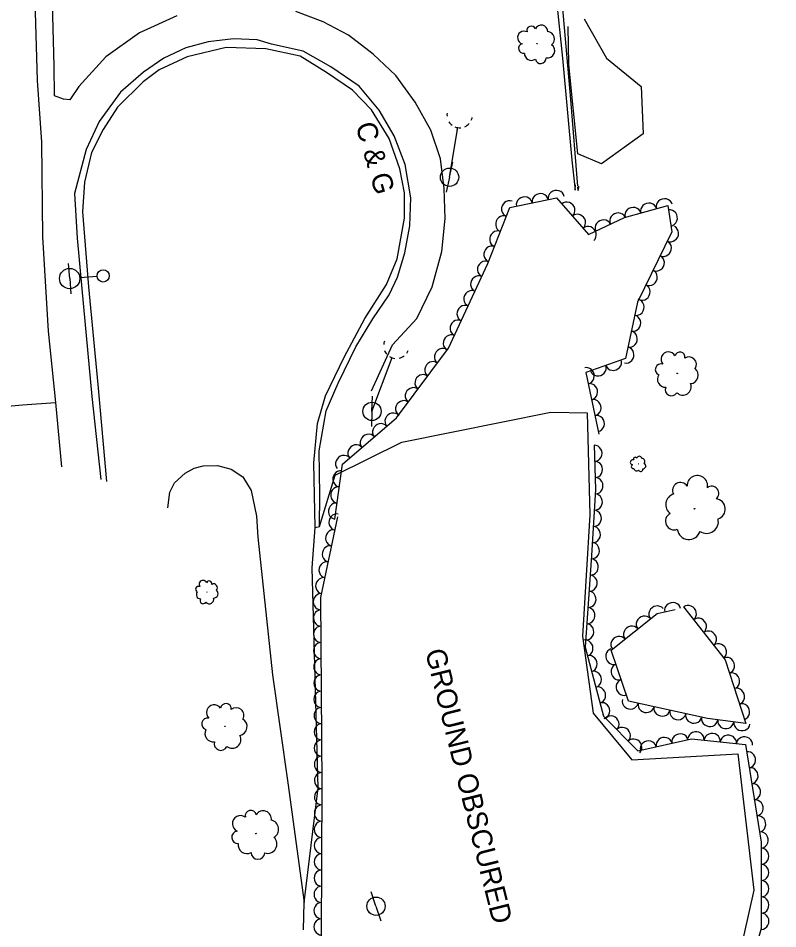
# Model space of a CAD drawing. Extents: x 1722896 to 1754269, y 648279 to 666297.
# Drawn here: x 1725398.1 to 1725585, y 658280.2 to 658504.2 of the extents above; entities that cross this region are included whole.
import ezdxf

# ---------------------------------------------------------------- set-up
doc = ezdxf.new("R2010")
doc.units = 0
for name, color, linetype in [('DESIGN - SCRATCH - User 1', 7, 'Continuous'), ('SURVEY - CENTERLINE - Preliminary', 7, 'Continuous'), ('SURVEY - CENTERLINE - Preliminary Text', 7, 'Continuous'), ('SURVEY - DTM - Breaklines', 7, 'Continuous'), ('SURVEY - VEGETATION - Features with Text', 7, 'Continuous')]:
    doc.layers.add(name, color=color, linetype=linetype)

msp = doc.modelspace()

# ---------------------------------------------------------------- linework, layer by layer
at = {"layer": 'DESIGN - SCRATCH - User 1'}
for points in [[(1725539.2, 658572.18), (1725530.62, 658557.97), (1725529.09, 658556.71), (1725526.29, 658555.49), (1725528.35, 658529.86), (1725532.01, 658494.36), (1725534.29, 658469.27), (1725535.16, 658461.95), (1725535.21, 658463.26)], [(1725535.78, 658462.92), (1725534.09, 658484.23), (1725531.8, 658510.41), (1725530, 658530.75), (1725528.01, 658554.75), (1725530.92, 658556.35), (1725540.63, 658571.7)], [(1725535.87, 658461.83), (1725535.8, 658462.66)], [(1725535.92, 658462.87), (1725535.87, 658461.83)]]:
    msp.add_lwpolyline(points, dxfattribs=at)
at = {"layer": 'SURVEY - CENTERLINE - Preliminary'}
for points in [[(1725468.31, 658279.94), (1725468.5, 658286.64), (1725471.9, 658314.89), (1725470.46, 658368.98), (1725471.22, 658378.95), (1725472.24, 658379.14), (1725476.07, 658391.79), (1725492.53, 658399.88), (1725529.17, 658407.31), (1725538.09, 658407.16)], [(1725538.09, 658407.16), (1725538.77, 658382), (1725536.97, 658352.2), (1725539.59, 658333.21), (1725549.06, 658321.78), (1725575.14, 658323.2), (1725579.05, 658289.71), (1725575.42, 658273.2)]]:
    msp.add_lwpolyline(points, dxfattribs=at)
at = {"layer": 'SURVEY - CENTERLINE - Preliminary Text'}
for points in [[(1725399.07, 658590.25), (1725399.85, 658580.48), (1725399.79, 658567), (1725400.48, 658555.22), (1725401.29, 658535.13), (1725402.24, 658508.47), (1725402.77, 658488.87), (1725403.86, 658473.72), (1725404.08, 658450.47), (1725405.48, 658427.23), (1725407.34, 658409.66)], [(1725437.17, 658504.78), (1725427.99, 658500.62), (1725419.73, 658494.7), (1725413.02, 658487.47), (1725410.85, 658484.16), (1725409.3, 658484.34), (1725407.04, 658485.12), (1725407.02, 658492.48), (1725406.14, 658523.34)], [(1725485.05, 658412.53), (1725490.18, 658423.85), (1725496.17, 658430.37), (1725499.98, 658438.11), (1725502.31, 658446.84), (1725503.19, 658454.94), (1725502.91, 658462.36), (1725502.02, 658469.64), (1725499.66, 658476.65), (1725495.78, 658483.61), (1725491.01, 658490.1), (1725485.47, 658495.36), (1725479.38, 658500.03), (1725473.18, 658503.33), (1725466.41, 658505.88)], [(1725451.12, 658499.14), (1725444.87, 658498.43), (1725439.33, 658496.96), (1725433.95, 658494.4), (1725428.92, 658490.99), (1725423.28, 658486.04), (1725418.08, 658478.85), (1725414.87, 658471.94), (1725411.95, 658461.14), (1725412.66, 658450.14), (1725414.24, 658433.2), (1725416.29, 658411.12), (1725418.48, 658390.75)], [(1725472.24, 658379.14), (1725472.3, 658386.95), (1725472.15, 658397.82), (1725473.89, 658407.63), (1725476.8, 658414.44), (1725481.19, 658423.36), (1725485.38, 658430.3), (1725489.37, 658436.17), (1725491.45, 658440.52), (1725493.24, 658446.51), (1725494.45, 658453.11), (1725494.69, 658460.02), (1725493.3, 658468.24), (1725490.63, 658475.26), (1725486.96, 658481.62), (1725481.98, 658487.5), (1725475.07, 658492.3), (1725468.26, 658496.16), (1725460.46, 658497.86), (1725456.93, 658498.88), (1725451.12, 658499.14)], [(1725471.22, 658378.95), (1725470.88, 658394.83), (1725471.77, 658404.49), (1725473.73, 658411.31), (1725478.32, 658420.81), (1725483.39, 658430.35), (1725488.75, 658438.69), (1725491.34, 658445.01), (1725493.14, 658455.04), (1725493.16, 658461.25), (1725491.99, 658467.16), (1725489.42, 658474.62), (1725485.04, 658481.7), (1725480.35, 658486.52), (1725473.98, 658490.91), (1725467.46, 658494.88), (1725459.05, 658496.7), (1725449.26, 658497), (1725439.72, 658494.7), (1725432.82, 658491.5), (1725428.86, 658488.54), (1725422.58, 658482.38), (1725419.06, 658476.83), (1725416.13, 658471.17), (1725414.43, 658463.92), (1725413.94, 658456.59), (1725415.4, 658438.17), (1725417.74, 658414.13), (1725419.86, 658390.2)], [(1725399.21, 658409.12), (1725407.34, 658409.66)], [(1725407.34, 658409.66), (1725408.8, 658393.85)], [(1725350.81, 658404.28), (1725372.18, 658406.13), (1725385.67, 658407.91), (1725399.21, 658409.12)], [(1725434.91, 658383.74), (1725435.42, 658387.65), (1725436.62, 658389.88), (1725439.17, 658392.26), (1725441.45, 658393.5), (1725443.66, 658394.1), (1725447.18, 658394.18), (1725450.56, 658393.3), (1725453.41, 658391.36), (1725455.4, 658388), (1725456.77, 658381.69), (1725457.11, 658376.55)], [(1725457.11, 658376.55), (1725460.7, 658342.69), (1725464.5, 658316.06), (1725468.5, 658286.64)]]:
    msp.add_lwpolyline(points, dxfattribs=at)
at = {"layer": 'SURVEY - DTM - Breaklines'}
for p, q in [((1725504.24, 658465.11), (1725506.25, 658477.33)), ((1725506.14, 658476.64), (1725506.25, 658477.33)), ((1725504.24, 658465.11), (1725505.04, 658468.78)), ((1725504.24, 658465.11), (1725503.44, 658461.45)), ((1725410.8, 658440.17), (1725410.51, 658443.91)), ((1725417.53, 658440.7), (1725413.3, 658440.37)), ((1725410.8, 658440.17), (1725411.1, 658436.43)), ((1725485.16, 658407.49), (1725490.09, 658420.73)), ((1725489.84, 658420.08), (1725490.09, 658420.73)), ((1725485.16, 658407.49), (1725485.25, 658411.24)), ((1725485.16, 658407.49), (1725485.06, 658403.75)), ((1725486.14, 658285.73), (1725484.97, 658289.29)), ((1725486.14, 658285.73), (1725487.3, 658282.16))]:
    msp.add_line(p, q, dxfattribs=at)
for centre, radius in [((1725504.24, 658465.11), 2.25), ((1725410.8, 658440.17), 2.5), ((1725419.03, 658440.82), 1.5), ((1725485.16, 658407.49), 2.25), ((1725486.14, 658285.73), 2.25)]:
    msp.add_circle(centre, radius, dxfattribs=at)
for centre, major_axis, ratio, start_param, end_param in [((1725506.73, 658480.39), (-3.08, 0.51), 0.999879, 0, 0.255182), ((1725506.73, 658480.39), (-3.08, 0.51), 0.999879, 0.730907, 1.085951), ((1725506.73, 658480.39), (-3.08, 0.51), 0.999879, 2.883049, 3.125465), ((1725506.73, 658480.39), (-3.08, 0.51), 0.999879, 1.352995, 1.815775), ((1725506.73, 658480.39), (-3.08, 0.51), 0.999879, 2.156577, 2.588895), ((1725491.15, 658423.64), (-2.93, 1.09), 0.999913, 0, 0.255182), ((1725491.15, 658423.64), (-2.93, 1.09), 0.999913, 0.730907, 1.085951), ((1725491.15, 658423.64), (-2.93, 1.09), 0.999913, 1.352995, 1.815775), ((1725491.15, 658423.64), (-2.93, 1.09), 0.999913, 2.156577, 2.588895), ((1725491.15, 658423.64), (-2.93, 1.09), 0.999913, 2.883049, 3.125465)]:
    msp.add_ellipse(centre, major_axis=major_axis, ratio=ratio, start_param=start_param, end_param=end_param, dxfattribs=at)
at = {"layer": 'SURVEY - VEGETATION - Features with Text'}
for points in [[(1725537.35, 658504.1), (1725542.84, 658494.37), (1725551.33, 658487.44), (1725551.9, 658475.81), (1725541.6, 658468.42), (1725535.78, 658470.84), (1725533.55, 658492.81), (1725533.4, 658502.21)], [(1725476.05, 658380.96), (1725477.91, 658394.52), (1725491.16, 658405.89), (1725503.96, 658423.02), (1725513.66, 658443.88), (1725519.04, 658457.65), (1725530.56, 658460.01), (1725538.43, 658451), (1725547.25, 658455.19), (1725557.94, 658458.16), (1725558.9, 658451.68), (1725550.49, 658434.34), (1725547.51, 658420.53), (1725537.78, 658417.04), (1725540.99, 658401.91)], [(1725539.81, 658399.18), (1725540.13, 658388.27), (1725539.15, 658372.04), (1725537.57, 658349.5), (1725542.13, 658332.53), (1725550.59, 658323.93), (1725563.71, 658326.9), (1725577.01, 658325.5), (1725580.87, 658301.45), (1725580.92, 658280.21), (1725578.63, 658272.33)], [(1725624.53, 657798.03), (1725611.87, 657823.39), (1725599.75, 657852.99), (1725578, 657905.47), (1725566.43, 657945.04), (1725539.34, 658008.38), (1725531.95, 658048.33), (1725504.01, 658070.94), (1725481.55, 658129.51), (1725480.67, 658182.69), (1725462.53, 658253.6), (1725472.75, 658278.46), (1725472.89, 658315.59), (1725472.6, 658361.72), (1725476.72, 658381.53)], [(1725561.8, 658359.38), (1725572.02, 658346.34), (1725577.11, 658330.68), (1725567.71, 658331.88), (1725548.26, 658336.22), (1725544.02, 658348.76), (1725555.28, 658357.75), (1725559.75, 658358.7)]]:
    msp.add_lwpolyline(points, dxfattribs=at)
for centre, radius in [((1725525.78, 658497.96), 0.0553), ((1725560.24, 658416.82), 0.0637), ((1725550.68, 658394.57), 0.022), ((1725564.48, 658383.54), 0.0884), ((1725444.58, 658363.01), 0.0337), ((1725448.98, 658330), 0.0667), ((1725456.61, 658303.6), 0.0701)]:
    msp.add_circle(centre, radius, dxfattribs=at)
for centre, radius, start, end in [((1725522.56, 658499.46), 1.58, 61.0912, 254.5109), ((1725524.34, 658501.21), 1.09, 21.0706, 199.8162), ((1725526.8, 658500.95), 1.58, 358.9544, 155.7433), ((1725528.24, 658499.13), 1.8, 308.0071, 85.5314), ((1725522.42, 658496.77), 1.2, 103.7099, 281.0291), ((1725528.32, 658496.24), 1.79, 258.903, 54.7415), ((1725524.35, 658495.56), 1.7, 178.997, 305.8426), ((1725526.66, 658494.39), 1.32, 189.1559, 4.1561), ((1725558.08, 658420.3), 1.82, 27.8394, 221.2591), ((1725560.91, 658420.86), 1.25, 347.8187, 166.5644), ((1725563.12, 658419.06), 1.83, 325.7026, 122.4915), ((1725556.24, 658417.79), 1.39, 70.4581, 247.7772), ((1725557.34, 658415.4), 1.97, 145.7451, 272.5908), ((1725563.35, 658416.39), 2.08, 274.7553, 52.2795), ((1725561.6, 658413.56), 2.07, 225.6511, 21.4896), ((1725558.82, 658412.82), 1.52, 155.904, 330.9043), ((1725549.91, 658395.76), 0.433, 30.0806, 208.8263), ((1725550.9, 658395.81), 0.631, 7.9645, 164.7534), ((1725551.58, 658395.18), 0.719, 317.0172, 94.5414), ((1725549.32, 658394.96), 0.629, 70.1013, 263.521), ((1725549.43, 658393.89), 0.479, 112.72, 290.0391), ((1725551.79, 658394.05), 0.714, 267.913, 63.7515), ((1725550.27, 658393.53), 0.679, 188.007, 314.8527), ((1725551.25, 658393.22), 0.527, 198.1659, 13.1662), ((1725565.19, 658389.18), 2.53, 348.9328, 182.3524), ((1725561.02, 658388.07), 1.92, 31.5514, 208.8706), ((1725568.73, 658387.32), 1.74, 308.9121, 127.6577), ((1725560.13, 658384.53), 2.72, 106.8385, 233.6841), ((1725569.54, 658383.45), 2.53, 286.7959, 83.5848), ((1725559.47, 658380.45), 2.11, 116.9974, 291.9977), ((1725567.47, 658380.36), 2.89, 235.8487, 13.3729), ((1725563.11, 658378.83), 2.87, 186.7445, 342.583), ((1725442.52, 658363.7), 0.734, 65.6291, 242.9482), ((1725443.6, 658364.95), 0.964, 23.0104, 216.4301), ((1725445.11, 658365.11), 0.663, 342.9897, 161.7354), ((1725446.2, 658364.07), 0.966, 320.8736, 117.6625), ((1725442.99, 658362.4), 1.04, 140.9161, 267.7618), ((1725446.2, 658362.65), 1.1, 269.9263, 47.4505), ((1725443.66, 658360.97), 0.807, 151.075, 326.0753), ((1725445.15, 658361.23), 1.09, 220.8221, 16.6606), ((1725446.34, 658333.38), 1.91, 34.0073, 227.427), ((1725449.23, 658334.28), 1.31, 353.9866, 172.7323), ((1725451.73, 658332.65), 1.91, 331.8705, 128.6594), ((1725444.72, 658330.57), 1.45, 76.626, 253.9451), ((1725452.27, 658329.9), 2.18, 280.9232, 58.4475), ((1725446.13, 658328.2), 2.06, 151.913, 278.7587), ((1725450.77, 658326.76), 2.16, 231.8191, 27.6575), ((1725447.96, 658325.68), 1.6, 162.072, 337.0722), ((1725455.36, 658307.93), 1.38, 13.3537, 192.0993), ((1725458.4, 658307.19), 2.01, 351.2375, 148.0264), ((1725452.81, 658306.03), 2, 53.3744, 246.794), ((1725459.9, 658304.65), 2.29, 300.2903, 77.8145), ((1725452.18, 658302.68), 1.53, 95.993, 273.3122), ((1725459.51, 658301.01), 2.27, 251.1861, 47.0246), ((1725454.41, 658300.83), 2.16, 171.2801, 298.1257), ((1725457.1, 658298.96), 1.68, 181.439, 356.4393)]:
    msp.add_arc(centre, radius, start, end, dxfattribs=at)
for centre, major_axis in [((1725526.56, 658459.19), (1.96, 0.4)), ((1725530.48, 658459.99), (1.96, 0.4)), ((1725518.92, 658457.36), (0.73, 1.86)), ((1725522.64, 658458.39), (1.96, 0.4)), ((1725533.14, 658457.05), (1.32, -1.51)), ((1725553.22, 658456.85), (1.93, 0.54)), ((1725557.07, 658457.92), (1.93, 0.54)), ((1725535.77, 658454.04), (1.32, -1.51)), ((1725545.62, 658454.41), (1.81, 0.86)), ((1725549.36, 658455.78), (1.93, 0.54)), ((1725558.4, 658455.1), (0.29, -1.98)), ((1725517.47, 658453.63), (0.73, 1.86)), ((1725542.01, 658452.7), (1.81, 0.86)), ((1725516.01, 658449.91), (0.73, 1.86)), ((1725538.4, 658451.03), (1.32, -1.51)), ((1725558.66, 658451.19), (-0.87, -1.8)), ((1725514.55, 658446.18), (0.73, 1.86)), ((1725556.92, 658447.59), (-0.87, -1.8)), ((1725555.17, 658443.99), (-0.87, -1.8)), ((1725513.01, 658442.49), (0.84, 1.81)), ((1725511.32, 658438.87), (0.84, 1.81)), ((1725553.42, 658440.39), (-0.87, -1.8)), ((1725551.68, 658436.8), (-0.87, -1.8)), ((1725509.64, 658435.24), (0.84, 1.81)), ((1725507.95, 658431.61), (0.84, 1.81)), ((1725550.22, 658433.1), (-0.42, -1.96)), ((1725506.26, 658427.98), (0.84, 1.81)), ((1725549.38, 658429.19), (-0.42, -1.96)), ((1725548.53, 658425.28), (-0.42, -1.96)), ((1725504.58, 658424.36), (0.84, 1.81)), ((1725502.44, 658421), (1.2, 1.6)), ((1725547.69, 658421.37), (-0.42, -1.96)), ((1725500.05, 658417.79), (1.2, 1.6)), ((1725537.95, 658416.25), (0.42, -1.96)), ((1725540.79, 658418.11), (-1.88, -0.68)), ((1725544.55, 658419.47), (-1.88, -0.68)), ((1725497.65, 658414.59), (1.2, 1.6)), ((1725538.78, 658412.33), (0.42, -1.96)), ((1725495.26, 658411.38), (1.2, 1.6)), ((1725492.87, 658408.18), (1.2, 1.6)), ((1725539.61, 658408.42), (0.42, -1.96)), ((1725490.29, 658405.15), (1.52, 1.3)), ((1725487.25, 658402.54), (1.52, 1.3)), ((1725540.44, 658404.51), (0.42, -1.96)), ((1725484.22, 658399.93), (1.52, 1.3)), ((1725481.18, 658397.33), (1.52, 1.3)), ((1725539.87, 658397.18), (0.06, -2)), ((1725478.15, 658394.72), (1.52, 1.3)), ((1725539.98, 658393.18), (0.06, -2)), ((1725477.41, 658390.87), (0.27, 1.98)), ((1725476.87, 658386.91), (0.27, 1.98)), ((1725540.1, 658389.18), (0.06, -2)), ((1725539.94, 658385.19), (-0.12, -2)), ((1725476.32, 658382.94), (0.27, 1.98)), ((1725476.45, 658380.25), (0.41, 1.96)), ((1725539.7, 658381.19), (-0.12, -2)), ((1725475.64, 658376.33), (0.41, 1.96)), ((1725539.46, 658377.2), (-0.12, -2)), ((1725474.82, 658372.42), (0.41, 1.96)), ((1725539.22, 658373.21), (-0.12, -2)), ((1725538.95, 658369.22), (-0.14, -2)), ((1725474.01, 658368.5), (0.41, 1.96)), ((1725473.19, 658364.58), (0.41, 1.96)), ((1725538.67, 658365.23), (-0.14, -2)), ((1725472.61, 658360.64), (-0.01, 2)), ((1725538.39, 658361.24), (-0.14, -2)), ((1725559.12, 658358.57), (1.96, 0.42)), ((1725563.04, 658357.81), (1.23, -1.57)), ((1725472.63, 658356.64), (-0.01, 2)), ((1725538.11, 658357.25), (-0.14, -2)), ((1725555.22, 658357.7), (1.56, 1.25)), ((1725552.1, 658355.21), (1.56, 1.25)), ((1725565.51, 658354.66), (1.23, -1.57)), ((1725472.66, 658352.64), (-0.01, 2)), ((1725537.83, 658353.26), (-0.14, -2)), ((1725548.97, 658352.71), (1.56, 1.25)), ((1725567.97, 658351.51), (1.23, -1.57)), ((1725537.63, 658349.27), (0.52, -1.93)), ((1725545.85, 658350.21), (1.56, 1.25)), ((1725472.68, 658348.64), (-0.01, 2)), ((1725544.56, 658347.18), (-0.64, 1.89)), ((1725570.44, 658348.36), (1.23, -1.57)), ((1725472.71, 658344.64), (-0.01, 2)), ((1725538.67, 658345.41), (0.52, -1.93)), ((1725572.47, 658344.98), (0.62, -1.9)), ((1725545.84, 658343.39), (-0.64, 1.89)), ((1725472.73, 658340.64), (-0.01, 2)), ((1725539.71, 658341.55), (0.52, -1.93)), ((1725573.7, 658341.17), (0.62, -1.9)), ((1725540.75, 658337.69), (0.52, -1.93)), ((1725547.12, 658339.6), (-0.64, 1.89)), ((1725472.76, 658336.64), (-0.01, 2)), ((1725574.93, 658337.37), (0.62, -1.9)), ((1725541.79, 658333.82), (0.52, -1.93)), ((1725548.69, 658336.13), (-1.95, 0.44)), ((1725552.59, 658335.26), (-1.95, 0.44)), ((1725576.17, 658333.57), (0.62, -1.9)), ((1725472.78, 658332.65), (-0.01, 2)), ((1725556.5, 658334.38), (-1.95, 0.44)), ((1725560.4, 658333.51), (-1.95, 0.44)), ((1725564.3, 658332.64), (-1.95, 0.44)), ((1725544, 658330.63), (1.4, -1.43)), ((1725568.22, 658331.81), (-1.98, 0.25)), ((1725572.18, 658331.31), (-1.98, 0.25)), ((1725576.15, 658330.8), (-1.98, 0.25)), ((1725472.81, 658328.65), (-0.01, 2)), ((1725546.8, 658327.78), (1.4, -1.43)), ((1725564.85, 658326.78), (1.99, -0.21)), ((1725472.83, 658324.65), (-0.01, 2)), ((1725549.61, 658324.93), (1.4, -1.43)), ((1725553.13, 658324.5), (1.95, 0.44)), ((1725557.03, 658325.39), (1.95, 0.44)), ((1725560.93, 658326.27), (1.95, 0.44)), ((1725568.83, 658326.36), (1.99, -0.21)), ((1725572.81, 658325.94), (1.99, -0.21)), ((1725576.79, 658325.53), (1.99, -0.21)), ((1725472.86, 658320.65), (-0.01, 2)), ((1725577.61, 658321.77), (0.32, -1.97)), ((1725578.24, 658317.82), (0.32, -1.97)), ((1725472.88, 658316.65), (-0.01, 2)), ((1725578.87, 658313.87), (0.32, -1.97)), ((1725472.88, 658312.65), (0.01, 2)), ((1725472.86, 658308.65), (0.01, 2)), ((1725579.51, 658309.92), (0.32, -1.97)), ((1725472.85, 658304.65), (0.01, 2)), ((1725580.14, 658305.97), (0.32, -1.97)), ((1725580.77, 658302.02), (0.32, -1.97)), ((1725472.83, 658300.65), (0.01, 2)), ((1725580.88, 658298.03), (0.01, -2)), ((1725472.82, 658296.65), (0.01, 2)), ((1725580.89, 658294.03), (0.01, -2)), ((1725472.8, 658292.65), (0.01, 2)), ((1725472.79, 658288.65), (0.01, 2)), ((1725580.9, 658290.03), (0.01, -2)), ((1725472.77, 658284.65), (0.01, 2)), ((1725580.91, 658286.03), (0.01, -2)), ((1725580.92, 658282.03), (0.01, -2)), ((1725472.76, 658280.65), (0.01, 2))]:
    msp.add_ellipse(centre, major_axis=major_axis, ratio=0.940188, start_param=0, end_param=3.141593, dxfattribs=at)

# ---------------------------------------------------------------- texts
at = {"layer": 'DESIGN - SCRATCH - User 1'}
msp.add_text('C & G', height=5, rotation=286.1246, dxfattribs=at).set_placement((1725481.05, 658477.91))
at = {"layer": 'SURVEY - CENTERLINE - Preliminary'}
msp.add_text('GROUND OBSCURED', height=5, rotation=283.9638, dxfattribs=at).set_placement((1725498.21, 658348.43))

doc.saveas('drawing.dxf')
